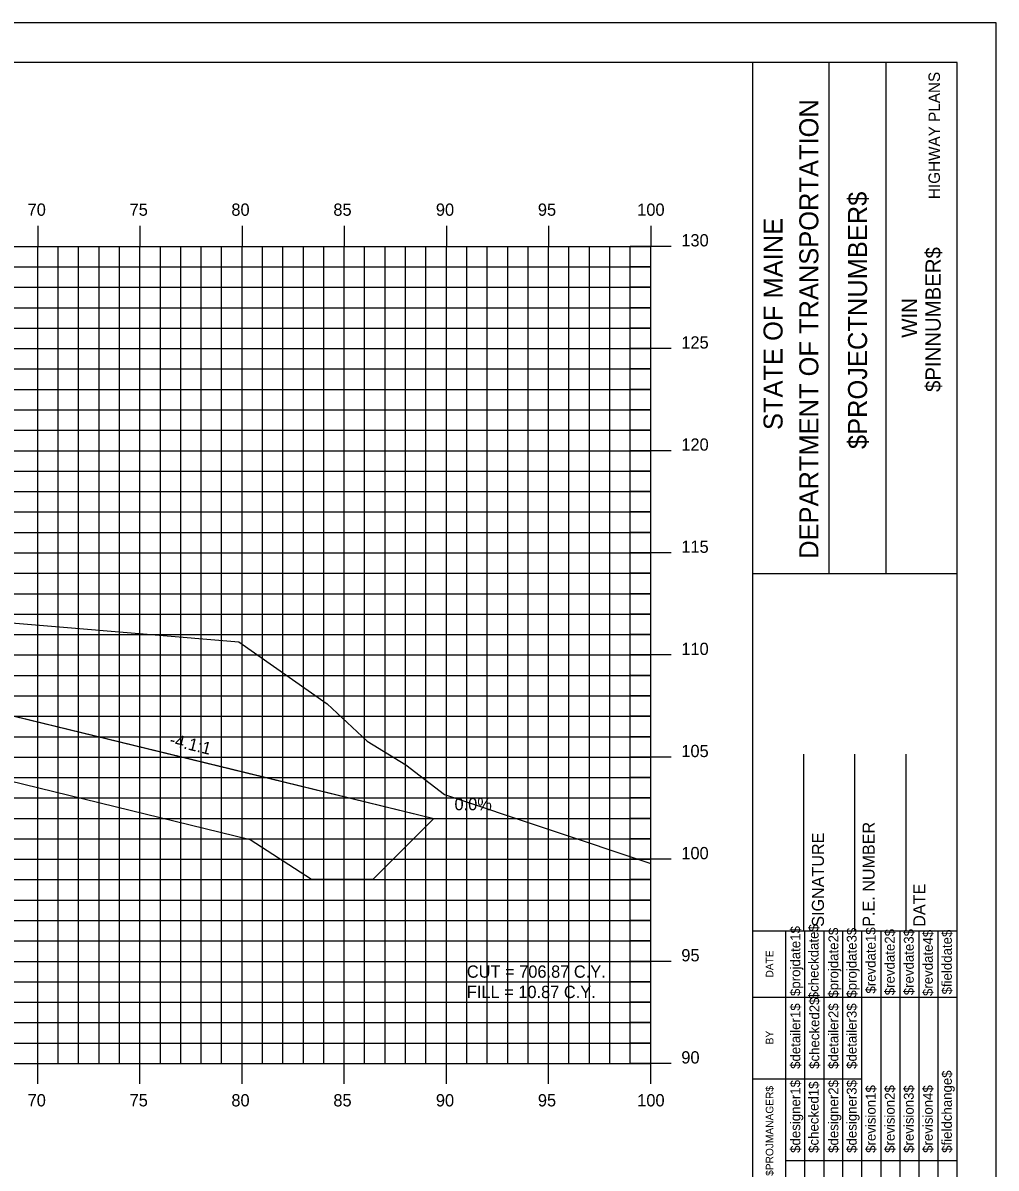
# Model space of a CAD drawing. Extents: x 850598 to 870284, y 366541 to 366651.
# Drawn here: x 859368.7 to 859416.3, y 366595.1 to 366651.2 of the extents above; entities that cross this region are included whole.
import ezdxf

# ---------------------------------------------------------------- set-up
doc = ezdxf.new("R2010")
doc.units = 0
for name, color, linetype in [('ANNOTATION', 7, 'Continuous'), ('BORDER', 7, 'Continuous'), ('D_Drainage_RipRap', 7, 'Continuous'), ('D_Roadway_Centerline', 7, 'Continuous'), ('D_Roadway_SlopeLines', 7, 'Continuous'), ('D_Text_Standard', 7, 'Continuous'), ('H_V ANNOTATION', 7, 'Continuous'), ('HIGHWAY_TITLE', 7, 'Continuous'), ('MAJOR', 7, 'Continuous'), ('MINOR', 7, 'Continuous'), ('PLOT BOUNDARY', 7, 'Continuous'), ('S_Roadway_Centerline', 7, 'Continuous')]:
    doc.layers.add(name, color=color, linetype=linetype)

msp = doc.modelspace()

# ---------------------------------------------------------------- linework, layer by layer
at = {"layer": 'BORDER'}
for p, q in [((859414.402, 366649.225), (859254.402, 366649.225)), ((859404.402, 366544.225), (859404.402, 366649.225)), ((859408.131, 366624.222), (859408.131, 366649.222)), ((859410.926, 366624.222), (859410.926, 366649.222)), ((859414.402, 366544.225), (859414.402, 366649.225)), ((859404.403, 366624.219), (859414.402, 366624.219)), ((859406.902, 366606.728), (859406.902, 366615.376)), ((859409.402, 366606.728), (859409.402, 366615.376)), ((859411.902, 366606.728), (859411.902, 366615.376)), ((859404.402, 366606.728), (859414.402, 366606.728))]:
    msp.add_line(p, q, dxfattribs=at)
for points in [[(859406.017, 366603.478), (859406.017, 366606.728)], [(859406.95, 366589.231), (859406.95, 366606.728)], [(859407.882, 366606.728), (859407.882, 366589.231)], [(859408.813, 366589.231), (859408.813, 366606.728)], [(859409.745, 366589.231), (859409.745, 366606.728)], [(859410.677, 366589.231), (859410.677, 366606.728)], [(859411.608, 366589.231), (859411.608, 366606.728)], [(859412.54, 366589.231), (859412.54, 366606.728)], [(859413.472, 366589.231), (859413.472, 366606.728)], [(859406.018, 366589.231), (859406.018, 366606.022)], [(859404.402, 366603.478), (859414.402, 366603.478)], [(859404.402, 366599.478), (859406.018, 366599.478)], [(859406.017, 366599.478), (859409.744, 366599.478)], [(859406.017, 366595.478), (859414.402, 366595.478)]]:
    msp.add_lwpolyline(points, dxfattribs=at)
at = {"layer": 'D_Drainage_RipRap'}
msp.add_lwpolyline([(859364.167, 366618.225), (859378.932, 366614.628), (859388.794, 366612.225), (859385.794, 366609.225), (859382.794, 366609.225), (859379.794, 366611.178), (859365.029, 366614.775), (859364.167, 366616.725), (859322.402, 366626.901), (859322.402, 366628.401)], close=True, dxfattribs=at)
at = {"layer": 'D_Roadway_Centerline'}
msp.add_lwpolyline([(859265.997, 366630.451), (859266.997, 366630.362), (859267.997, 366630.155), (859268.997, 366629.831), (859269.997, 366629.39), (859274.402, 366627.187), (859278.204, 366628.455), (859284.402, 366630.521), (859288.402, 366630.761), (859299.402, 366631.091), (859310.402, 366630.761), (859314.402, 366630.521), (859316.402, 366630.401), (859322.402, 366628.401), (859364.167, 366618.225), (859378.932, 366614.628), (859388.794, 366612.225), (859392.794, 366612.225)], dxfattribs=at)
at = {"layer": 'D_Roadway_SlopeLines'}
msp.add_lwpolyline([(859322.402, 366628.401), (859388.794, 366612.225), (859388.794, 366612.225)], dxfattribs=at)
at = {"layer": 'MAJOR'}
for p, q in [((859369.402, 366641.227), (859369.402, 366640.225)), ((859369.402, 366641.227), (859369.402, 366640.225)), ((859374.402, 366641.227), (859374.402, 366640.225)), ((859374.402, 366641.227), (859374.402, 366640.225)), ((859379.402, 366641.227), (859379.402, 366640.225)), ((859379.402, 366641.227), (859379.402, 366640.225)), ((859384.402, 366641.227), (859384.402, 366640.225)), ((859384.402, 366641.227), (859384.402, 366640.225)), ((859389.402, 366641.227), (859389.402, 366640.225)), ((859389.402, 366641.227), (859389.402, 366640.225)), ((859394.402, 366641.227), (859394.402, 366640.225)), ((859394.402, 366641.227), (859394.402, 366640.225)), ((859399.402, 366641.227), (859399.402, 366640.225)), ((859399.402, 366641.227), (859399.402, 366640.225)), ((859259.402, 366640.225), (859399.402, 366640.225)), ((859259.402, 366640.225), (859399.402, 366640.225)), ((859259.402, 366640.225), (859399.402, 366640.225)), ((859259.402, 366640.225), (859399.402, 366640.225)), ((859369.402, 366600.225), (859369.402, 366640.225)), ((859369.402, 366600.225), (859369.402, 366640.225)), ((859374.402, 366600.225), (859374.402, 366640.225)), ((859374.402, 366600.225), (859374.402, 366640.225)), ((859379.402, 366600.225), (859379.402, 366640.225)), ((859379.402, 366600.225), (859379.402, 366640.225)), ((859384.402, 366600.225), (859384.402, 366640.225)), ((859384.402, 366600.225), (859384.402, 366640.225)), ((859389.402, 366600.225), (859389.402, 366640.225)), ((859389.402, 366600.225), (859389.402, 366640.225)), ((859394.402, 366600.225), (859394.402, 366640.225)), ((859394.402, 366600.225), (859394.402, 366640.225)), ((859400.404, 366640.225), (859398.4, 366640.225)), ((859400.404, 366640.225), (859398.4, 366640.225)), ((859399.402, 366600.225), (859399.402, 366640.225)), ((859399.402, 366600.225), (859399.402, 366640.225)), ((859399.402, 366600.225), (859399.402, 366640.225)), ((859399.402, 366600.225), (859399.402, 366640.225)), ((859259.402, 366635.225), (859399.402, 366635.225)), ((859259.402, 366635.225), (859399.402, 366635.225)), ((859400.404, 366635.225), (859398.4, 366635.225)), ((859400.404, 366635.225), (859398.4, 366635.225)), ((859259.402, 366630.225), (859399.402, 366630.225)), ((859259.402, 366630.225), (859399.402, 366630.225)), ((859400.404, 366630.225), (859398.4, 366630.225)), ((859400.404, 366630.225), (859398.4, 366630.225)), ((859259.402, 366625.225), (859399.402, 366625.225)), ((859259.402, 366625.225), (859399.402, 366625.225)), ((859400.404, 366625.225), (859398.4, 366625.225)), ((859400.404, 366625.225), (859398.4, 366625.225)), ((859259.402, 366620.225), (859399.402, 366620.225)), ((859259.402, 366620.225), (859399.402, 366620.225)), ((859400.404, 366620.225), (859398.4, 366620.225)), ((859400.404, 366620.225), (859398.4, 366620.225)), ((859259.402, 366615.225), (859399.402, 366615.225)), ((859259.402, 366615.225), (859399.402, 366615.225)), ((859400.404, 366615.225), (859398.4, 366615.225)), ((859400.404, 366615.225), (859398.4, 366615.225)), ((859259.402, 366610.225), (859399.402, 366610.225)), ((859259.402, 366610.225), (859399.402, 366610.225)), ((859400.404, 366610.225), (859398.4, 366610.225)), ((859400.404, 366610.225), (859398.4, 366610.225)), ((859259.402, 366605.225), (859399.402, 366605.225)), ((859259.402, 366605.225), (859399.402, 366605.225)), ((859400.404, 366605.225), (859398.4, 366605.225)), ((859400.404, 366605.225), (859398.4, 366605.225)), ((859259.402, 366600.225), (859399.402, 366600.225)), ((859259.402, 366600.225), (859399.402, 366600.225)), ((859259.402, 366600.225), (859399.402, 366600.225)), ((859259.402, 366600.225), (859399.402, 366600.225)), ((859369.402, 366599.223), (859369.402, 366600.225)), ((859369.402, 366599.223), (859369.402, 366600.225)), ((859374.402, 366599.223), (859374.402, 366600.225)), ((859374.402, 366599.223), (859374.402, 366600.225)), ((859379.402, 366599.223), (859379.402, 366600.225)), ((859379.402, 366599.223), (859379.402, 366600.225)), ((859384.402, 366599.223), (859384.402, 366600.225)), ((859384.402, 366599.223), (859384.402, 366600.225)), ((859389.402, 366599.223), (859389.402, 366600.225)), ((859389.402, 366599.223), (859389.402, 366600.225)), ((859394.402, 366599.223), (859394.402, 366600.225)), ((859394.402, 366599.223), (859394.402, 366600.225)), ((859400.404, 366600.225), (859398.4, 366600.225)), ((859400.404, 366600.225), (859398.4, 366600.225)), ((859399.402, 366599.223), (859399.402, 366600.225)), ((859399.402, 366599.223), (859399.402, 366600.225))]:
    msp.add_line(p, q, dxfattribs=at)
at = {"layer": 'MINOR'}
for p, q in [((859370.402, 366600.225), (859370.402, 366640.225)), ((859370.402, 366600.225), (859370.402, 366640.225)), ((859371.402, 366600.225), (859371.402, 366640.225)), ((859371.402, 366600.225), (859371.402, 366640.225)), ((859372.402, 366600.225), (859372.402, 366640.225)), ((859372.402, 366600.225), (859372.402, 366640.225)), ((859373.402, 366600.225), (859373.402, 366640.225)), ((859373.402, 366600.225), (859373.402, 366640.225)), ((859375.402, 366600.225), (859375.402, 366640.225)), ((859375.402, 366600.225), (859375.402, 366640.225)), ((859376.402, 366600.225), (859376.402, 366640.225)), ((859376.402, 366600.225), (859376.402, 366640.225)), ((859377.402, 366600.225), (859377.402, 366640.225)), ((859377.402, 366600.225), (859377.402, 366640.225)), ((859378.402, 366600.225), (859378.402, 366640.225)), ((859378.402, 366600.225), (859378.402, 366640.225)), ((859380.402, 366600.225), (859380.402, 366640.225)), ((859380.402, 366600.225), (859380.402, 366640.225)), ((859381.402, 366600.225), (859381.402, 366640.225)), ((859381.402, 366600.225), (859381.402, 366640.225)), ((859382.402, 366600.225), (859382.402, 366640.225)), ((859382.402, 366600.225), (859382.402, 366640.225)), ((859383.402, 366600.225), (859383.402, 366640.225)), ((859383.402, 366600.225), (859383.402, 366640.225)), ((859385.402, 366600.225), (859385.402, 366640.225)), ((859385.402, 366600.225), (859385.402, 366640.225)), ((859386.402, 366600.225), (859386.402, 366640.225)), ((859386.402, 366600.225), (859386.402, 366640.225)), ((859387.402, 366600.225), (859387.402, 366640.225)), ((859387.402, 366600.225), (859387.402, 366640.225)), ((859388.402, 366600.225), (859388.402, 366640.225)), ((859388.402, 366600.225), (859388.402, 366640.225)), ((859390.402, 366600.225), (859390.402, 366640.225)), ((859390.402, 366600.225), (859390.402, 366640.225)), ((859391.402, 366600.225), (859391.402, 366640.225)), ((859391.402, 366600.225), (859391.402, 366640.225)), ((859392.402, 366600.225), (859392.402, 366640.225)), ((859392.402, 366600.225), (859392.402, 366640.225)), ((859393.402, 366600.225), (859393.402, 366640.225)), ((859393.402, 366600.225), (859393.402, 366640.225)), ((859395.402, 366600.225), (859395.402, 366640.225)), ((859395.402, 366600.225), (859395.402, 366640.225)), ((859396.402, 366600.225), (859396.402, 366640.225)), ((859396.402, 366600.225), (859396.402, 366640.225)), ((859397.402, 366600.225), (859397.402, 366640.225)), ((859397.402, 366600.225), (859397.402, 366640.225)), ((859398.402, 366600.225), (859398.402, 366640.225)), ((859398.402, 366600.225), (859398.402, 366640.225)), ((859259.402, 366639.225), (859399.402, 366639.225)), ((859259.402, 366639.225), (859399.402, 366639.225)), ((859399.402, 366639.225), (859398.4, 366639.225)), ((859399.402, 366639.225), (859398.4, 366639.225)), ((859259.402, 366638.225), (859399.402, 366638.225)), ((859259.402, 366638.225), (859399.402, 366638.225)), ((859399.402, 366638.225), (859398.4, 366638.225)), ((859399.402, 366638.225), (859398.4, 366638.225)), ((859259.402, 366637.225), (859399.402, 366637.225)), ((859259.402, 366637.225), (859399.402, 366637.225)), ((859399.402, 366637.225), (859398.4, 366637.225)), ((859399.402, 366637.225), (859398.4, 366637.225)), ((859259.402, 366636.225), (859399.402, 366636.225)), ((859259.402, 366636.225), (859399.402, 366636.225)), ((859399.402, 366636.225), (859398.4, 366636.225)), ((859399.402, 366636.225), (859398.4, 366636.225)), ((859259.402, 366634.225), (859399.402, 366634.225)), ((859259.402, 366634.225), (859399.402, 366634.225)), ((859399.402, 366634.225), (859398.4, 366634.225)), ((859399.402, 366634.225), (859398.4, 366634.225)), ((859259.402, 366633.225), (859399.402, 366633.225)), ((859259.402, 366633.225), (859399.402, 366633.225)), ((859399.402, 366633.225), (859398.4, 366633.225)), ((859399.402, 366633.225), (859398.4, 366633.225)), ((859259.402, 366632.225), (859399.402, 366632.225)), ((859259.402, 366632.225), (859399.402, 366632.225)), ((859399.402, 366632.225), (859398.4, 366632.225)), ((859399.402, 366632.225), (859398.4, 366632.225)), ((859259.402, 366631.225), (859399.402, 366631.225)), ((859259.402, 366631.225), (859399.402, 366631.225)), ((859399.402, 366631.225), (859398.4, 366631.225)), ((859399.402, 366631.225), (859398.4, 366631.225)), ((859259.402, 366629.225), (859399.402, 366629.225)), ((859259.402, 366629.225), (859399.402, 366629.225)), ((859399.402, 366629.225), (859398.4, 366629.225)), ((859399.402, 366629.225), (859398.4, 366629.225)), ((859259.402, 366628.225), (859399.402, 366628.225)), ((859259.402, 366628.225), (859399.402, 366628.225)), ((859399.402, 366628.225), (859398.4, 366628.225)), ((859399.402, 366628.225), (859398.4, 366628.225)), ((859259.402, 366627.225), (859399.402, 366627.225)), ((859259.402, 366627.225), (859399.402, 366627.225)), ((859399.402, 366627.225), (859398.4, 366627.225)), ((859399.402, 366627.225), (859398.4, 366627.225)), ((859259.402, 366626.225), (859399.402, 366626.225)), ((859259.402, 366626.225), (859399.402, 366626.225)), ((859399.402, 366626.225), (859398.4, 366626.225)), ((859399.402, 366626.225), (859398.4, 366626.225)), ((859259.402, 366624.225), (859399.402, 366624.225)), ((859259.402, 366624.225), (859399.402, 366624.225)), ((859399.402, 366624.225), (859398.4, 366624.225)), ((859399.402, 366624.225), (859398.4, 366624.225)), ((859259.402, 366623.225), (859399.402, 366623.225)), ((859259.402, 366623.225), (859399.402, 366623.225)), ((859399.402, 366623.225), (859398.4, 366623.225)), ((859399.402, 366623.225), (859398.4, 366623.225)), ((859259.402, 366622.225), (859399.402, 366622.225)), ((859259.402, 366622.225), (859399.402, 366622.225)), ((859399.402, 366622.225), (859398.4, 366622.225)), ((859399.402, 366622.225), (859398.4, 366622.225)), ((859259.402, 366621.225), (859399.402, 366621.225)), ((859259.402, 366621.225), (859399.402, 366621.225)), ((859399.402, 366621.225), (859398.4, 366621.225)), ((859399.402, 366621.225), (859398.4, 366621.225)), ((859259.402, 366619.225), (859399.402, 366619.225)), ((859259.402, 366619.225), (859399.402, 366619.225)), ((859399.402, 366619.225), (859398.4, 366619.225)), ((859399.402, 366619.225), (859398.4, 366619.225)), ((859259.402, 366618.225), (859399.402, 366618.225)), ((859259.402, 366618.225), (859399.402, 366618.225)), ((859399.402, 366618.225), (859398.4, 366618.225)), ((859399.402, 366618.225), (859398.4, 366618.225)), ((859259.402, 366617.225), (859399.402, 366617.225)), ((859259.402, 366617.225), (859399.402, 366617.225)), ((859399.402, 366617.225), (859398.4, 366617.225)), ((859399.402, 366617.225), (859398.4, 366617.225)), ((859259.402, 366616.225), (859399.402, 366616.225)), ((859259.402, 366616.225), (859399.402, 366616.225)), ((859399.402, 366616.225), (859398.4, 366616.225)), ((859399.402, 366616.225), (859398.4, 366616.225)), ((859259.402, 366614.225), (859399.402, 366614.225)), ((859259.402, 366614.225), (859399.402, 366614.225)), ((859399.402, 366614.225), (859398.4, 366614.225)), ((859399.402, 366614.225), (859398.4, 366614.225)), ((859259.402, 366613.225), (859399.402, 366613.225)), ((859259.402, 366613.225), (859399.402, 366613.225)), ((859399.402, 366613.225), (859398.4, 366613.225)), ((859399.402, 366613.225), (859398.4, 366613.225)), ((859259.402, 366612.225), (859399.402, 366612.225)), ((859259.402, 366612.225), (859399.402, 366612.225)), ((859399.402, 366612.225), (859398.4, 366612.225)), ((859399.402, 366612.225), (859398.4, 366612.225)), ((859259.402, 366611.225), (859399.402, 366611.225)), ((859259.402, 366611.225), (859399.402, 366611.225)), ((859399.402, 366611.225), (859398.4, 366611.225)), ((859399.402, 366611.225), (859398.4, 366611.225)), ((859259.402, 366609.225), (859399.402, 366609.225)), ((859259.402, 366609.225), (859399.402, 366609.225)), ((859399.402, 366609.225), (859398.4, 366609.225)), ((859399.402, 366609.225), (859398.4, 366609.225)), ((859259.402, 366608.225), (859399.402, 366608.225)), ((859259.402, 366608.225), (859399.402, 366608.225)), ((859399.402, 366608.225), (859398.4, 366608.225)), ((859399.402, 366608.225), (859398.4, 366608.225)), ((859259.402, 366607.225), (859399.402, 366607.225)), ((859259.402, 366607.225), (859399.402, 366607.225)), ((859399.402, 366607.225), (859398.4, 366607.225)), ((859399.402, 366607.225), (859398.4, 366607.225)), ((859259.402, 366606.225), (859399.402, 366606.225)), ((859259.402, 366606.225), (859399.402, 366606.225)), ((859399.402, 366606.225), (859398.4, 366606.225)), ((859399.402, 366606.225), (859398.4, 366606.225)), ((859259.402, 366604.225), (859399.402, 366604.225)), ((859259.402, 366604.225), (859399.402, 366604.225)), ((859399.402, 366604.225), (859398.4, 366604.225)), ((859399.402, 366604.225), (859398.4, 366604.225)), ((859259.402, 366603.225), (859399.402, 366603.225)), ((859259.402, 366603.225), (859399.402, 366603.225)), ((859399.402, 366603.225), (859398.4, 366603.225)), ((859399.402, 366603.225), (859398.4, 366603.225)), ((859259.402, 366602.225), (859399.402, 366602.225)), ((859259.402, 366602.225), (859399.402, 366602.225)), ((859399.402, 366602.225), (859398.4, 366602.225)), ((859399.402, 366602.225), (859398.4, 366602.225)), ((859259.402, 366601.225), (859399.402, 366601.225)), ((859259.402, 366601.225), (859399.402, 366601.225)), ((859399.402, 366601.225), (859398.4, 366601.225)), ((859399.402, 366601.225), (859398.4, 366601.225))]:
    msp.add_line(p, q, dxfattribs=at)
at = {"layer": 'PLOT BOUNDARY'}
msp.add_lwpolyline([(859246.309, 366541.166), (859416.309, 366541.166), (859416.309, 366651.166), (859246.309, 366651.166)], close=True, dxfattribs=at)
at = {"layer": 'S_Roadway_Centerline'}
msp.add_lwpolyline([(859320.856, 366629.953), (859324.717, 366629.802), (859328.445, 366629.541), (859328.588, 366629.531), (859328.747, 366629.485), (859332.537, 366628.307), (859334.92, 366628.102), (859342.393, 366625.589), (859355.722, 366622.388), (859355.878, 366622.379), (859365.767, 366622.001), (859379.239, 366620.875), (859383.564, 366617.828), (859385.527, 366616.012), (859387.415, 366614.848), (859389.316, 366613.39), (859399.402, 366610.012)], dxfattribs=at)

# ---------------------------------------------------------------- texts
at = {"layer": 'ANNOTATION'}
msp.add_text('-4.1:1', height=0.6, rotation=346.3076, dxfattribs=at).set_placement((859375.812, 366615.818))
msp.add_text('0.0%', height=0.6, dxfattribs=at).set_placement((859389.799, 366612.625))
at = {"layer": 'BORDER'}
for s, height, p in [('DEPARTMENT OF TRANSPORTATION', 0.93176, (859407.609, 366624.931)), ('$PROJECTNUMBER$', 0.93176, (859409.994, 366630.304)), ('STATE OF MAINE', 0.93176, (859405.858, 366631.237)), ('$PINNUMBER$', 0.74527, (859413.598, 366633.1)), ('WIN', 0.7453, (859412.439, 366635.755)), ('SIGNATURE', 0.5906, (859407.883, 366606.92)), ('P.E. NUMBER', 0.59055, (859410.363, 366606.92)), ('DATE', 0.5906, (859412.843, 366606.92)), ('$checkdate$', 0.48455, (859407.62, 366603.371)), ('$projdate1$', 0.48455, (859406.725, 366603.529)), ('$projdate2$', 0.48455, (859408.589, 366603.45)), ('$projdate3$', 0.48455, (859409.483, 366603.45)), ('$revdate1$', 0.4845, (859410.415, 366603.647)), ('$revdate2$', 0.4845, (859411.346, 366603.568)), ('$revdate3$', 0.4845, (859412.278, 366603.568)), ('$revdate4$', 0.4845, (859413.21, 366603.529)), ('$fielddate$', 0.48455, (859414.142, 366603.607)), ('DATE', 0.3714, (859405.407, 366604.434)), ('$detailer1$', 0.48455, (859406.725, 366599.963)), ('$checked2$', 0.4845, (859407.657, 366599.963)), ('$detailer2$', 0.48455, (859408.589, 366599.963)), ('$detailer3$', 0.48455, (859409.483, 366599.963)), ('BY', 0.3714, (859405.407, 366601.163)), ('$fieldchange$', 0.48455, (859414.142, 366595.851)), ('$designer1$', 0.48455, (859406.725, 366595.851)), ('$checked1$', 0.4845, (859407.62, 366595.851)), ('$designer2$', 0.48455, (859408.589, 366595.851)), ('$designer3$', 0.48455, (859409.483, 366595.851)), ('$revision1$', 0.48455, (859410.415, 366595.851)), ('$revision2$', 0.48455, (859411.346, 366595.851)), ('$revision3$', 0.48455, (859412.278, 366595.851)), ('$revision4$', 0.48455, (859413.21, 366595.851)), ('$PROJMANAGER$', 0.37275, (859405.407, 366594.723))]:
    msp.add_text(s, height=height, rotation=90, dxfattribs=at).set_placement(p)
at = {"layer": 'D_Text_Standard'}
for s, p in [('CUT = 706.87 C.Y.', (859390.402, 366604.425)), ('FILL = 10.87 C.Y.', (859390.402, 366603.429))]:
    msp.add_text(s, height=0.6, dxfattribs=at).set_placement(p)
at = {"layer": 'H_V ANNOTATION'}
for s, p in [('70', (859368.904, 366641.725)), ('75', (859373.896, 366641.725)), ('80', (859378.878, 366641.725)), ('85', (859383.87, 366641.725)), ('90', (859388.888, 366641.725)), ('95', (859393.88, 366641.725)), ('100', (859398.744, 366641.725)), ('130', (859400.902, 366640.225)), ('125', (859400.902, 366635.225)), ('120', (859400.902, 366630.225)), ('115', (859400.902, 366625.225)), ('110', (859400.902, 366620.225)), ('105', (859400.902, 366615.225)), ('100', (859400.902, 366610.225)), ('95', (859400.902, 366605.225)), ('90', (859400.902, 366600.225)), ('70', (859368.904, 366598.125)), ('75', (859373.896, 366598.125)), ('80', (859378.878, 366598.125)), ('85', (859383.87, 366598.125)), ('90', (859388.888, 366598.125)), ('95', (859393.88, 366598.125)), ('100', (859398.744, 366598.125))]:
    msp.add_text(s, height=0.6, dxfattribs=at).set_placement(p)
at = {"layer": 'HIGHWAY_TITLE'}
msp.add_text('HIGHWAY PLANS', height=0.55901, rotation=90, dxfattribs=at).set_placement((859413.561, 366642.541))

doc.saveas('drawing.dxf')
